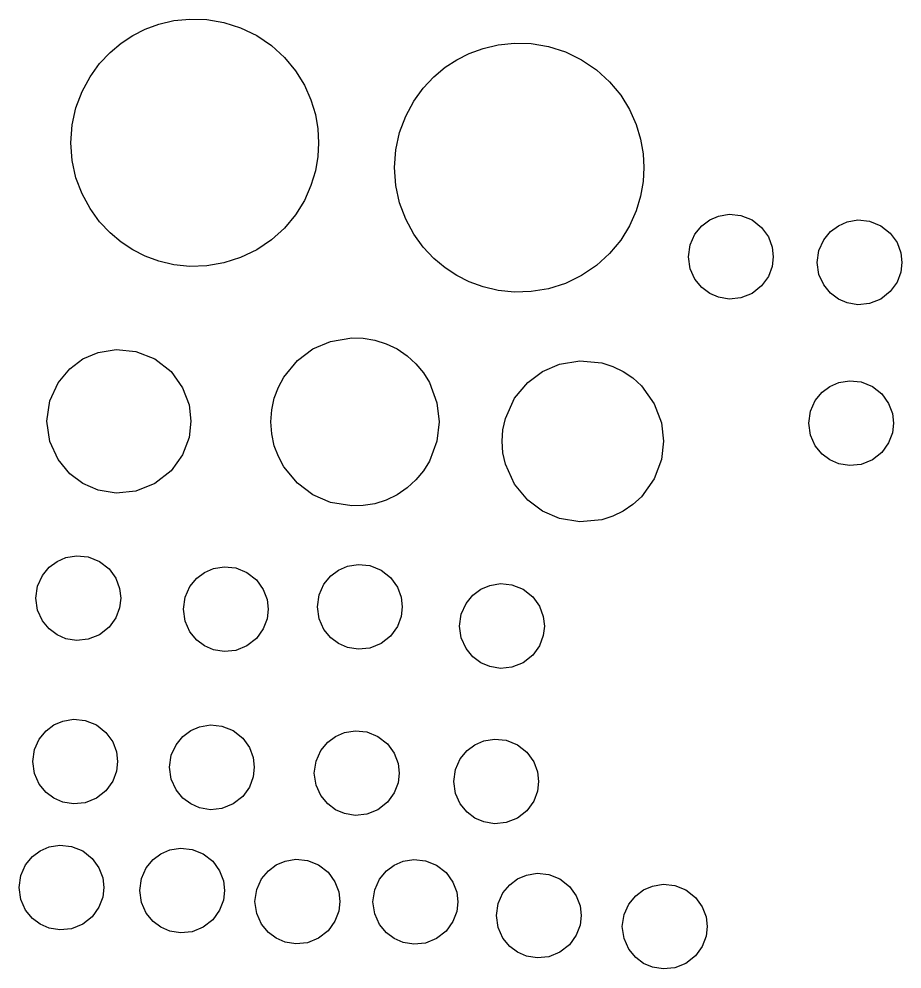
# Model space of a CAD drawing. Extents: x 3313447 to 3351316, y 703786 to 729172.
# Drawn here: x 3320496.4 to 3320609.7, y 720645.3 to 720767.2 of the extents above; entities that cross this region are included whole.
import ezdxf

# ---------------------------------------------------------------- set-up
doc = ezdxf.new("R2010")
doc.units = 0
doc.layers.add('V-DOMW-TANK', color=7, linetype='Continuous')

msp = doc.modelspace()

# ---------------------------------------------------------------- linework, layer by layer
at = {"layer": 'V-DOMW-TANK'}
for points in [[(3320534.84, 720751.33), (3320534.74, 720749.56), (3320534.43, 720747.71), (3320533.85, 720745.82), (3320533.01, 720743.93), (3320531.88, 720742.09), (3320530.47, 720740.38), (3320528.79, 720738.86), (3320526.9, 720737.57), (3320524.84, 720736.58), (3320522.68, 720735.89), (3320520.49, 720735.52), (3320518.34, 720735.46), (3320516.28, 720735.67), (3320514.35, 720736.12), (3320512.59, 720736.77), (3320511.01, 720737.57), (3320509.52, 720738.55), (3320508.08, 720739.75), (3320506.73, 720741.19), (3320505.51, 720742.87), (3320504.49, 720744.76), (3320503.71, 720746.84), (3320503.23, 720749.05), (3320503.06, 720751.33), (3320503.23, 720753.62), (3320503.71, 720755.83), (3320504.49, 720757.91), (3320505.51, 720759.8), (3320506.73, 720761.48), (3320508.08, 720762.92), (3320509.52, 720764.12), (3320511.01, 720765.09), (3320512.59, 720765.89), (3320514.35, 720766.54), (3320516.28, 720767), (3320518.34, 720767.21), (3320520.49, 720767.15), (3320522.68, 720766.78), (3320524.84, 720766.09), (3320526.9, 720765.09), (3320528.79, 720763.81), (3320530.47, 720762.29), (3320531.88, 720760.58), (3320533.01, 720758.74), (3320533.85, 720756.85), (3320534.43, 720754.95), (3320534.74, 720753.1)], [(3320576.58, 720748.13), (3320576.48, 720746.35), (3320576.16, 720744.48), (3320575.58, 720742.58), (3320574.73, 720740.67), (3320573.6, 720738.83), (3320572.17, 720737.1), (3320570.49, 720735.57), (3320568.58, 720734.28), (3320566.51, 720733.27), (3320564.34, 720732.58), (3320562.13, 720732.21), (3320559.97, 720732.15), (3320557.89, 720732.36), (3320555.95, 720732.82), (3320554.18, 720733.47), (3320552.58, 720734.28), (3320551.09, 720735.25), (3320549.64, 720736.46), (3320548.27, 720737.91), (3320547.05, 720739.6), (3320546.02, 720741.51), (3320545.24, 720743.6), (3320544.75, 720745.83), (3320544.59, 720748.13), (3320544.75, 720750.43), (3320545.24, 720752.65), (3320546.02, 720754.74), (3320547.05, 720756.65), (3320548.27, 720758.34), (3320549.64, 720759.79), (3320551.09, 720761.01), (3320552.58, 720761.98), (3320554.18, 720762.79), (3320555.95, 720763.44), (3320557.89, 720763.9), (3320559.97, 720764.11), (3320562.13, 720764.05), (3320564.34, 720763.68), (3320566.51, 720762.99), (3320568.58, 720761.98), (3320570.49, 720760.69), (3320572.17, 720759.16), (3320573.6, 720757.43), (3320574.73, 720755.59), (3320575.58, 720753.68), (3320576.16, 720751.78), (3320576.48, 720749.91)], [(3320593.18, 720736.7), (3320593.03, 720735.46), (3320592.55, 720734.16), (3320591.68, 720732.95), (3320590.46, 720731.99), (3320589.01, 720731.41), (3320587.53, 720731.26), (3320586.16, 720731.49), (3320585.02, 720731.99), (3320584.02, 720732.73), (3320583.13, 720733.8), (3320582.52, 720735.16), (3320582.3, 720736.7), (3320582.52, 720738.24), (3320583.13, 720739.6), (3320584.02, 720740.67), (3320585.02, 720741.41), (3320586.16, 720741.91), (3320587.53, 720742.14), (3320589.01, 720741.99), (3320590.46, 720741.41), (3320591.68, 720740.45), (3320592.55, 720739.24), (3320593.03, 720737.94)], [(3320609.69, 720735.97), (3320609.55, 720734.73), (3320609.06, 720733.43), (3320608.19, 720732.22), (3320606.97, 720731.26), (3320605.53, 720730.68), (3320604.04, 720730.53), (3320602.68, 720730.76), (3320601.53, 720731.26), (3320600.53, 720732), (3320599.65, 720733.07), (3320599.03, 720734.43), (3320598.81, 720735.97), (3320599.03, 720737.51), (3320599.65, 720738.87), (3320600.53, 720739.94), (3320601.53, 720740.68), (3320602.68, 720741.18), (3320604.04, 720741.41), (3320605.53, 720741.26), (3320606.97, 720740.68), (3320608.19, 720739.72), (3320609.06, 720738.51), (3320609.55, 720737.21)], [(3320550.31, 720715.49), (3320550.02, 720713.03), (3320549.06, 720710.46), (3320548.29, 720709.21), (3320547.33, 720708.05), (3320546.2, 720707.01), (3320544.91, 720706.14), (3320543.51, 720705.46), (3320542.04, 720704.99), (3320540.55, 720704.75), (3320539.09, 720704.7), (3320536.38, 720705.16), (3320534.11, 720706.14), (3320532.12, 720707.62), (3320530.37, 720709.74), (3320529.68, 720711.03), (3320529.15, 720712.44), (3320528.82, 720713.94), (3320528.71, 720715.49), (3320528.82, 720717.05), (3320529.15, 720718.55), (3320529.68, 720719.96), (3320530.37, 720721.25), (3320532.12, 720723.37), (3320534.11, 720724.85), (3320536.38, 720725.83), (3320539.09, 720726.29), (3320540.55, 720726.24), (3320542.04, 720725.99), (3320543.51, 720725.52), (3320544.91, 720724.85), (3320546.2, 720723.97), (3320547.33, 720722.94), (3320548.29, 720721.78), (3320549.06, 720720.53), (3320550.02, 720717.95)], [(3320518.46, 720715.57), (3320518.22, 720713.47), (3320517.39, 720711.27), (3320515.92, 720709.21), (3320513.84, 720707.58), (3320511.39, 720706.6), (3320508.87, 720706.34), (3320506.55, 720706.73), (3320504.61, 720707.58), (3320502.91, 720708.84), (3320501.41, 720710.65), (3320500.37, 720712.96), (3320499.99, 720715.57), (3320500.37, 720718.18), (3320501.41, 720720.49), (3320502.91, 720722.31), (3320504.61, 720723.57), (3320506.55, 720724.41), (3320508.87, 720724.8), (3320511.39, 720724.55), (3320513.84, 720723.57), (3320515.92, 720721.94), (3320517.39, 720719.88), (3320518.22, 720717.68)], [(3320579.1, 720713.01), (3320578.83, 720710.65), (3320577.91, 720708.18), (3320576.25, 720705.87), (3320575.16, 720704.88), (3320573.93, 720704.04), (3320572.59, 720703.39), (3320571.18, 720702.94), (3320568.35, 720702.66), (3320565.75, 720703.1), (3320563.57, 720704.04), (3320561.67, 720705.46), (3320559.99, 720707.49), (3320558.82, 720710.08), (3320558.5, 720711.52), (3320558.4, 720713.01), (3320558.5, 720714.49), (3320558.82, 720715.94), (3320559.99, 720718.53), (3320561.67, 720720.56), (3320563.57, 720721.97), (3320565.75, 720722.92), (3320568.35, 720723.35), (3320571.18, 720723.07), (3320572.59, 720722.62), (3320573.93, 720721.97), (3320575.16, 720721.14), (3320576.25, 720720.14), (3320577.91, 720717.83), (3320578.83, 720715.37)], [(3320608.61, 720715.33), (3320608.46, 720714.09), (3320607.98, 720712.79), (3320607.11, 720711.58), (3320605.89, 720710.61), (3320604.44, 720710.04), (3320602.96, 720709.89), (3320601.59, 720710.12), (3320600.45, 720710.61), (3320599.44, 720711.36), (3320598.56, 720712.43), (3320597.95, 720713.79), (3320597.73, 720715.33), (3320597.95, 720716.87), (3320598.56, 720718.23), (3320599.44, 720719.3), (3320600.45, 720720.04), (3320601.59, 720720.54), (3320602.96, 720720.76), (3320604.44, 720720.62), (3320605.89, 720720.04), (3320607.11, 720719.08), (3320607.98, 720717.86), (3320608.46, 720716.57)], [(3320509.45, 720692.87), (3320509.3, 720691.63), (3320508.82, 720690.34), (3320507.95, 720689.12), (3320506.73, 720688.16), (3320505.28, 720687.58), (3320503.79, 720687.44), (3320502.43, 720687.66), (3320501.29, 720688.16), (3320500.28, 720688.91), (3320499.4, 720689.97), (3320498.79, 720691.33), (3320498.56, 720692.87), (3320498.79, 720694.41), (3320499.4, 720695.77), (3320500.28, 720696.84), (3320501.29, 720697.58), (3320502.43, 720698.08), (3320503.79, 720698.31), (3320505.28, 720698.16), (3320506.73, 720697.58), (3320507.95, 720696.62), (3320508.82, 720695.41), (3320509.3, 720694.11)], [(3320528.37, 720691.45), (3320528.23, 720690.21), (3320527.74, 720688.91), (3320526.87, 720687.7), (3320525.65, 720686.74), (3320524.2, 720686.16), (3320522.72, 720686.01), (3320521.35, 720686.24), (3320520.21, 720686.74), (3320519.2, 720687.48), (3320518.32, 720688.55), (3320517.71, 720689.91), (3320517.49, 720691.45), (3320517.71, 720692.99), (3320518.32, 720694.35), (3320519.2, 720695.42), (3320520.21, 720696.16), (3320521.35, 720696.66), (3320522.72, 720696.88), (3320524.2, 720696.74), (3320525.65, 720696.16), (3320526.87, 720695.2), (3320527.74, 720693.98), (3320528.23, 720692.69)], [(3320545.57, 720691.75), (3320545.43, 720690.51), (3320544.95, 720689.21), (3320544.08, 720688), (3320542.86, 720687.04), (3320541.41, 720686.46), (3320539.92, 720686.31), (3320538.56, 720686.54), (3320537.41, 720687.04), (3320536.41, 720687.78), (3320535.53, 720688.85), (3320534.91, 720690.21), (3320534.69, 720691.75), (3320534.91, 720693.29), (3320535.53, 720694.65), (3320536.41, 720695.71), (3320537.41, 720696.46), (3320538.56, 720696.95), (3320539.92, 720697.18), (3320541.41, 720697.04), (3320542.86, 720696.46), (3320544.08, 720695.5), (3320544.95, 720694.28), (3320545.43, 720692.99)], [(3320563.81, 720689.29), (3320563.66, 720688.05), (3320563.18, 720686.76), (3320562.31, 720685.54), (3320561.09, 720684.58), (3320559.64, 720684), (3320558.16, 720683.85), (3320556.79, 720684.08), (3320555.64, 720684.58), (3320554.64, 720685.32), (3320553.76, 720686.39), (3320553.15, 720687.75), (3320552.92, 720689.29), (3320553.15, 720690.83), (3320553.76, 720692.19), (3320554.64, 720693.26), (3320555.64, 720694), (3320556.79, 720694.5), (3320558.16, 720694.73), (3320559.64, 720694.58), (3320561.09, 720694), (3320562.31, 720693.04), (3320563.18, 720691.83), (3320563.66, 720690.53)], [(3320509.05, 720671.88), (3320508.91, 720670.64), (3320508.42, 720669.35), (3320507.55, 720668.14), (3320506.33, 720667.17), (3320504.88, 720666.59), (3320503.4, 720666.45), (3320502.03, 720666.68), (3320500.89, 720667.17), (3320499.89, 720667.92), (3320499, 720668.98), (3320498.39, 720670.34), (3320498.17, 720671.88), (3320498.39, 720673.42), (3320499, 720674.78), (3320499.89, 720675.85), (3320500.89, 720676.6), (3320502.03, 720677.09), (3320503.4, 720677.32), (3320504.88, 720677.17), (3320506.33, 720676.6), (3320507.55, 720675.63), (3320508.42, 720674.42), (3320508.91, 720673.12)], [(3320526.59, 720671.15), (3320526.45, 720669.91), (3320525.97, 720668.61), (3320525.1, 720667.4), (3320523.87, 720666.44), (3320522.43, 720665.86), (3320520.95, 720665.71), (3320519.58, 720665.94), (3320518.43, 720666.44), (3320517.43, 720667.18), (3320516.55, 720668.25), (3320515.93, 720669.61), (3320515.71, 720671.15), (3320515.93, 720672.69), (3320516.55, 720674.05), (3320517.43, 720675.12), (3320518.43, 720675.86), (3320519.58, 720676.35), (3320520.95, 720676.59), (3320522.43, 720676.44), (3320523.87, 720675.86), (3320525.1, 720674.9), (3320525.97, 720673.69), (3320526.45, 720672.39)], [(3320545.18, 720670.41), (3320545.03, 720669.17), (3320544.55, 720667.88), (3320543.68, 720666.66), (3320542.46, 720665.7), (3320541.01, 720665.12), (3320539.52, 720664.98), (3320538.16, 720665.21), (3320537.01, 720665.7), (3320536.01, 720666.45), (3320535.13, 720667.51), (3320534.52, 720668.87), (3320534.29, 720670.41), (3320534.52, 720671.95), (3320535.13, 720673.32), (3320536.01, 720674.38), (3320537.01, 720675.12), (3320538.16, 720675.62), (3320539.52, 720675.85), (3320541.01, 720675.7), (3320542.46, 720675.12), (3320543.68, 720674.16), (3320544.55, 720672.95), (3320545.03, 720671.65)], [(3320563.07, 720669.33), (3320562.92, 720668.09), (3320562.44, 720666.8), (3320561.57, 720665.58), (3320560.34, 720664.62), (3320558.9, 720664.05), (3320557.42, 720663.9), (3320556.05, 720664.13), (3320554.9, 720664.62), (3320553.9, 720665.37), (3320553.02, 720666.44), (3320552.4, 720667.8), (3320552.18, 720669.33), (3320552.4, 720670.87), (3320553.02, 720672.23), (3320553.9, 720673.3), (3320554.9, 720674.05), (3320556.05, 720674.54), (3320557.42, 720674.77), (3320558.9, 720674.62), (3320560.34, 720674.05), (3320561.57, 720673.08), (3320562.44, 720671.87), (3320562.92, 720670.57)], [(3320507.29, 720655.71), (3320507.14, 720654.47), (3320506.66, 720653.18), (3320505.79, 720651.97), (3320504.57, 720651), (3320503.12, 720650.43), (3320501.63, 720650.28), (3320500.27, 720650.51), (3320499.12, 720651), (3320498.12, 720651.75), (3320497.24, 720652.82), (3320496.62, 720654.18), (3320496.4, 720655.71), (3320496.62, 720657.25), (3320497.24, 720658.61), (3320498.12, 720659.68), (3320499.12, 720660.43), (3320500.27, 720660.92), (3320501.63, 720661.15), (3320503.12, 720661), (3320504.57, 720660.43), (3320505.79, 720659.46), (3320506.66, 720658.25), (3320507.14, 720656.95)], [(3320522.77, 720655.33), (3320522.62, 720654.09), (3320522.14, 720652.79), (3320521.27, 720651.58), (3320520.05, 720650.62), (3320518.6, 720650.04), (3320517.12, 720649.89), (3320515.75, 720650.12), (3320514.61, 720650.62), (3320513.6, 720651.36), (3320512.72, 720652.43), (3320512.11, 720653.79), (3320511.89, 720655.33), (3320512.11, 720656.87), (3320512.72, 720658.23), (3320513.6, 720659.3), (3320514.61, 720660.04), (3320515.75, 720660.54), (3320517.12, 720660.77), (3320518.6, 720660.62), (3320520.05, 720660.04), (3320521.27, 720659.08), (3320522.14, 720657.87), (3320522.62, 720656.57)], [(3320537.56, 720653.92), (3320537.42, 720652.68), (3320536.93, 720651.38), (3320536.06, 720650.17), (3320534.84, 720649.2), (3320533.4, 720648.63), (3320531.91, 720648.48), (3320530.55, 720648.71), (3320529.4, 720649.2), (3320528.4, 720649.95), (3320527.52, 720651.02), (3320526.9, 720652.38), (3320526.68, 720653.92), (3320526.9, 720655.45), (3320527.52, 720656.82), (3320528.4, 720657.88), (3320529.4, 720658.63), (3320530.55, 720659.12), (3320531.91, 720659.35), (3320533.4, 720659.2), (3320534.84, 720658.63), (3320536.06, 720657.67), (3320536.93, 720656.45), (3320537.42, 720655.16)], [(3320552.7, 720653.88), (3320552.56, 720652.64), (3320552.07, 720651.34), (3320551.21, 720650.13), (3320549.98, 720649.16), (3320548.54, 720648.59), (3320547.05, 720648.44), (3320545.69, 720648.67), (3320544.54, 720649.16), (3320543.54, 720649.91), (3320542.66, 720650.98), (3320542.04, 720652.34), (3320541.82, 720653.88), (3320542.04, 720655.41), (3320542.66, 720656.78), (3320543.54, 720657.84), (3320544.54, 720658.59), (3320545.69, 720659.08), (3320547.05, 720659.31), (3320548.54, 720659.16), (3320549.98, 720658.59), (3320551.21, 720657.63), (3320552.07, 720656.41), (3320552.56, 720655.11)], [(3320568.53, 720652.11), (3320568.38, 720650.87), (3320567.9, 720649.58), (3320567.03, 720648.36), (3320565.81, 720647.4), (3320564.36, 720646.83), (3320562.88, 720646.68), (3320561.51, 720646.91), (3320560.37, 720647.4), (3320559.36, 720648.15), (3320558.48, 720649.21), (3320557.87, 720650.58), (3320557.65, 720652.11), (3320557.87, 720653.65), (3320558.48, 720655.02), (3320559.36, 720656.08), (3320560.37, 720656.83), (3320561.51, 720657.32), (3320562.88, 720657.55), (3320564.36, 720657.4), (3320565.81, 720656.83), (3320567.03, 720655.86), (3320567.9, 720654.65), (3320568.38, 720653.35)], [(3320584.7, 720650.7), (3320584.55, 720649.46), (3320584.07, 720648.16), (3320583.2, 720646.95), (3320581.98, 720645.98), (3320580.53, 720645.41), (3320579.05, 720645.26), (3320577.68, 720645.49), (3320576.53, 720645.98), (3320575.53, 720646.73), (3320574.65, 720647.8), (3320574.04, 720649.16), (3320573.81, 720650.7), (3320574.04, 720652.24), (3320574.65, 720653.6), (3320575.53, 720654.67), (3320576.53, 720655.41), (3320577.68, 720655.9), (3320579.05, 720656.13), (3320580.53, 720655.99), (3320581.98, 720655.41), (3320583.2, 720654.45), (3320584.07, 720653.23), (3320584.55, 720651.94)]]:
    msp.add_lwpolyline(points, close=True, dxfattribs=at)

doc.saveas('drawing.dxf')
